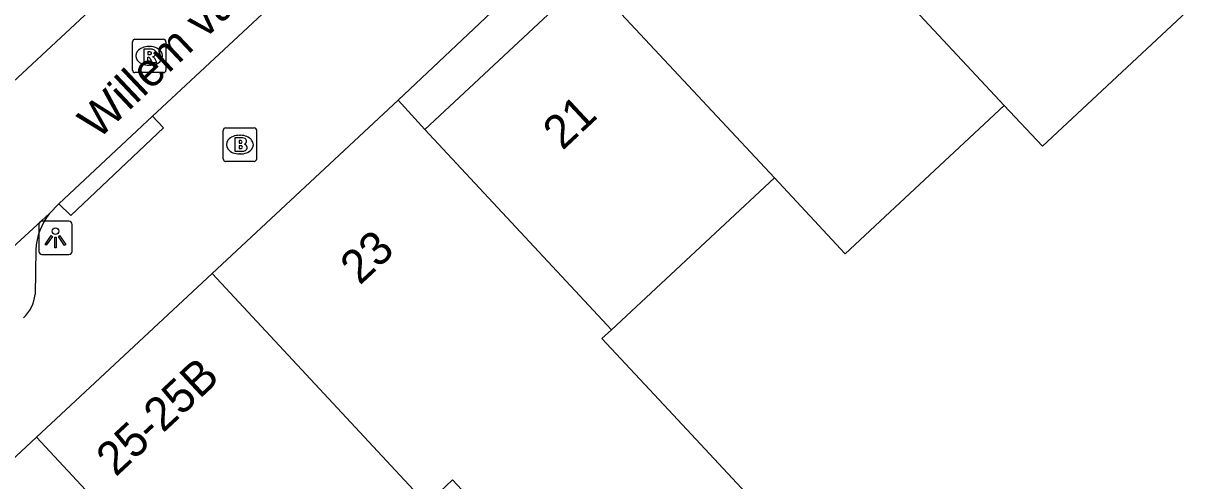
# Model space of a CAD drawing. Extents: x 161801 to 162379, y 382315 to 382832.
# Drawn here: x 161918.18 to 161953.4, y 382673.04 to 382686.7 of the extents above; entities that cross this region are included whole.
import ezdxf

# ---------------------------------------------------------------- set-up
doc = ezdxf.new("R2010")
doc.units = 0
for name, color, linetype in [('IMGEO_Brandkraan', 7, 'Continuous'), ('IMGEO_Lichtpunt', 7, 'Continuous'), ('IMGEO_Openbare_ruimte_label', 7, 'Continuous'), ('IMGEO_Pand', 7, 'Continuous'), ('IMGEO_Pand_nummerreeks', 7, 'Continuous'), ('IMGEO_Rijbaan_lokaal_open', 7, 'Continuous'), ('IMGEO_Rioolput', 7, 'Continuous'), ('IMGEO_Voetpad_open', 7, 'Continuous')]:
    doc.layers.add(name, color=color, linetype=linetype)

msp = doc.modelspace()

# ---------------------------------------------------------------- linework, layer by layer
at = {"layer": 'IMGEO_Brandkraan'}
for p, q in [((161924.151, 382682.65), (161924.151, 382683.502)), ((161924.226, 382683.576), (161925.078, 382683.576)), ((161924.639, 382683.356), (161924.664, 382683.356)), ((161925.152, 382683.502), (161925.152, 382682.65)), ((161925.078, 382682.576), (161924.226, 382682.576)), ((161924.662, 382682.796), (161924.637, 382682.796))]:
    msp.add_line(p, q, dxfattribs=at)
for points in [[(161924.151, 382682.65), (161924.151, 382683.502)], [(161924.226, 382683.576), (161925.078, 382683.576)], [(161924.499, 382683.276), (161924.499, 382682.876), (161924.712, 382682.876)], [(161924.73, 382683.276), (161924.499, 382683.276)], [(161925.152, 382683.502), (161925.152, 382682.65)], [(161924.678, 382683.195), (161924.624, 382683.195), (161924.624, 382683.119)], [(161924.624, 382683.119), (161924.677, 382683.119)], [(161924.686, 382683.043), (161924.624, 382683.043), (161924.624, 382682.962)], [(161924.624, 382682.962), (161924.686, 382682.962)], [(161925.078, 382682.576), (161924.226, 382682.576)]]:
    msp.add_lwpolyline(points, dxfattribs=at)
for centre, radius, start, end in [((161924.228, 382683.5), 0.0765, 91.552, 178.448), ((161924.228, 382683.5), 0.0765, 91.552, 178.448), ((161924.734, 382683.131), 0.145, 59.4692, 91.5367), ((161925.076, 382683.5), 0.0765, 1.552, 88.448), ((161925.076, 382683.5), 0.0765, 1.552, 88.448), ((161924.679, 382683.157), 0.0379, 267.8285, 90.9355), ((161924.687, 382683.002), 0.0404, 269.8759, 90.5077), ((161924.759, 382683.178), 0.0922, 285.5137, 58.1501), ((161924.764, 382682.986), 0.105, 301.3115, 78.989), ((161924.228, 382682.652), 0.0765, 181.552, 268.448), ((161924.228, 382682.652), 0.0765, 181.552, 268.448), ((161924.718, 382683.127), 0.251, 268.6676, 293.5347), ((161925.076, 382682.652), 0.0765, 271.552, 358.448), ((161925.076, 382682.652), 0.0765, 271.552, 358.448)]:
    msp.add_arc(centre, radius, start, end, dxfattribs=at)
for centre, major_axis, ratio, start_param, end_param in [((161924.638, 382683.076), (-0.387, 0.002), 0.722429, 4.712389, 7.853982), ((161924.663, 382683.076), (-0.39, 0.002), 0.717154, 1.570796, 4.712389)]:
    msp.add_ellipse(centre, major_axis=major_axis, ratio=ratio, start_param=start_param, end_param=end_param, dxfattribs=at)
at = {"layer": 'IMGEO_Lichtpunt'}
for p, q in [((161918.637, 382680.692), (161918.637, 382679.885)), ((161918.637, 382680.692), (161918.637, 382679.885)), ((161919.539, 382680.787), (161918.731, 382680.787)), ((161919.539, 382680.787), (161918.731, 382680.787)), ((161919.633, 382679.885), (161919.633, 382680.692)), ((161919.633, 382679.885), (161919.633, 382680.692)), ((161918.731, 382679.791), (161919.539, 382679.791)), ((161918.731, 382679.791), (161919.539, 382679.791))]:
    msp.add_line(p, q, dxfattribs=at)
for points in [[(161919.011, 382680.356), (161919.05, 382680.328), (161918.862, 382680.066), (161918.824, 382680.093), (161919.011, 382680.356)], [(161919.113, 382680.308), (161919.16, 382680.308), (161919.16, 382679.986), (161919.113, 382679.986), (161919.113, 382680.308)], [(161919.223, 382680.328), (161919.261, 382680.355), (161919.448, 382680.093), (161919.409, 382680.065), (161919.223, 382680.328)]]:
    msp.add_lwpolyline(points, dxfattribs=at)
msp.add_circle((161919.136, 382680.49), 0.0994, dxfattribs=at)
for centre, start, end in [((161918.731, 382680.692), 90, 180), ((161918.731, 382680.692), 90, 180), ((161919.539, 382680.692), 0, 90), ((161919.539, 382680.692), 0, 90), ((161918.731, 382679.885), 180, 270), ((161918.731, 382679.885), 180, 270), ((161919.539, 382679.885), 270, 0), ((161919.539, 382679.885), 270, 360)]:
    msp.add_arc(centre, 0.0946, start, end, dxfattribs=at)
at = {"layer": 'IMGEO_Pand'}
for points in [[(161939.794, 382692.509), (161947.508, 382684.246)], [(161952.27, 382688.682), (161953.402, 382687.471), (161948.647, 382683.03), (161947.508, 382684.246)], [(161935.042, 382688.069), (161930.18, 382683.527)], [(161935.042, 382688.069), (161940.635, 382682.08)], [(161923.819, 382679.223), (161929.388, 382684.409)], [(161930.18, 382683.527), (161929.388, 382684.409)], [(161947.508, 382684.246), (161942.748, 382679.812), (161940.635, 382682.08)], [(161935.76, 382677.538), (161930.18, 382683.527)], [(161940.635, 382682.08), (161935.76, 382677.538)], [(161923.819, 382679.223), (161918.565, 382674.33)], [(161930.236, 382672.332), (161923.819, 382679.223)], [(161935.76, 382677.538), (161935.478, 382677.275), (161937.606, 382674.998), (161939.923, 382672.519), (161935.425, 382668.32), (161934.802, 382668.987), (161931.006, 382673.051), (161930.236, 382672.332)], [(161913.761, 382669.856), (161918.565, 382674.33)], [(161918.565, 382674.33), (161927.386, 382664.856)]]:
    msp.add_lwpolyline(points, dxfattribs=at)
at = {"layer": 'IMGEO_Rijbaan_lokaal_open'}
for points in [[(161899.049, 382666.462), (161900.203, 382668.529), (161922.425, 382689.194)], [(161927.342, 382688.871), (161927.173, 382688.715), (161922.04, 382683.924)], [(161922.04, 382683.924), (161919.232, 382681.302)], [(161919.232, 382681.302), (161918.956, 382681.014)], [(161918.956, 382681.014), (161910.6, 382673.34)]]:
    msp.add_lwpolyline(points, dxfattribs=at)
at = {"layer": 'IMGEO_Rioolput'}
for p, q in [((161921.439, 382685.302), (161921.439, 382686.154)), ((161921.514, 382686.228), (161922.366, 382686.228)), ((161922.44, 382686.154), (161922.44, 382685.302)), ((161921.927, 382686.008), (161921.952, 382686.008)), ((161921.95, 382685.448), (161921.925, 382685.448)), ((161922.366, 382685.228), (161921.514, 382685.228))]:
    msp.add_line(p, q, dxfattribs=at)
for points in [[(161921.439, 382685.302), (161921.439, 382686.154)], [(161921.514, 382686.228), (161922.366, 382686.228)], [(161922.44, 382686.154), (161922.44, 382685.302)], [(161922.028, 382685.926), (161921.776, 382685.928), (161921.776, 382685.528)], [(161921.954, 382685.847), (161921.9, 382685.847), (161921.9, 382685.766)], [(161921.9, 382685.766), (161921.952, 382685.766)], [(161921.776, 382685.528), (161921.9, 382685.528), (161921.9, 382685.69), (161921.911, 382685.69)], [(161921.958, 382685.661), (161922.029, 382685.528), (161922.169, 382685.528), (161922.104, 382685.654)], [(161922.366, 382685.228), (161921.514, 382685.228)]]:
    msp.add_lwpolyline(points, dxfattribs=at)
for centre, radius, start, end in [((161921.516, 382686.152), 0.0765, 91.552, 178.448), ((161921.516, 382686.152), 0.0765, 91.552, 178.448), ((161922.364, 382686.152), 0.0765, 1.552, 88.448), ((161922.364, 382686.152), 0.0765, 1.552, 88.448), ((161921.936, 382685.955), 0.19, 274.7715, 282.9687), ((161921.96, 382685.751), 0.0964, 77.0061, 93.1865), ((161921.974, 382685.808), 0.0378, 276.6634, 79.6772), ((161922.027, 382685.816), 0.109, 350.3612, 89.416), ((161922.025, 382685.816), 0.112, 277.5842, 350.9817), ((161921.91, 382685.637), 0.0533, 26.0293, 88.6989), ((161922.009, 382685.601), 0.108, 29.5134, 73.7905), ((161921.516, 382685.304), 0.0765, 181.552, 268.448), ((161921.516, 382685.304), 0.0765, 181.552, 268.448), ((161922.364, 382685.304), 0.0765, 271.552, 358.448), ((161922.364, 382685.304), 0.0765, 271.552, 358.448)]:
    msp.add_arc(centre, radius, start, end, dxfattribs=at)
for centre, major_axis, ratio, start_param, end_param in [((161921.926, 382685.728), (-0.387, 0.002), 0.722429, 4.712389, 7.853982), ((161921.951, 382685.728), (-0.39, 0.002), 0.717154, 1.570796, 4.712389)]:
    msp.add_ellipse(centre, major_axis=major_axis, ratio=ratio, start_param=start_param, end_param=end_param, dxfattribs=at)
at = {"layer": 'IMGEO_Voetpad_open'}
for points in [[(161929.388, 382684.409), (161953.212, 382706.879)], [(161922.04, 382683.924), (161922.368, 382683.577), (161919.596, 382680.957), (161919.232, 382681.302)], [(161918.546, 382679.935), (161918.529, 382678.599)]]:
    msp.add_lwpolyline(points, dxfattribs=at)
for centre, radius, start, end in [((161920.463, 382679.824), 1.92, 141.7045, 176.6838), ((161917.363, 382678.736), 1.174, 314.234, 353.2888)]:
    msp.add_arc(centre, radius, start, end, dxfattribs=at)

# ---------------------------------------------------------------- texts
at = {"layer": 'IMGEO_Openbare_ruimte_label'}
msp.add_text('Willem van Hornestraat', height=1, rotation=43.3796, dxfattribs=at).set_placement((161920.407, 382683.202))
at = {"layer": 'IMGEO_Pand_nummerreeks'}
for s, rotation, p in [('21', 43.0517, (161934.296, 382682.884)), ('23', 42.9616, (161928.234, 382678.853)), ('25-25B', 42.9604, (161920.937, 382673.123))]:
    msp.add_text(s, height=1, rotation=rotation, dxfattribs=at).set_placement(p)

doc.saveas('drawing.dxf')
